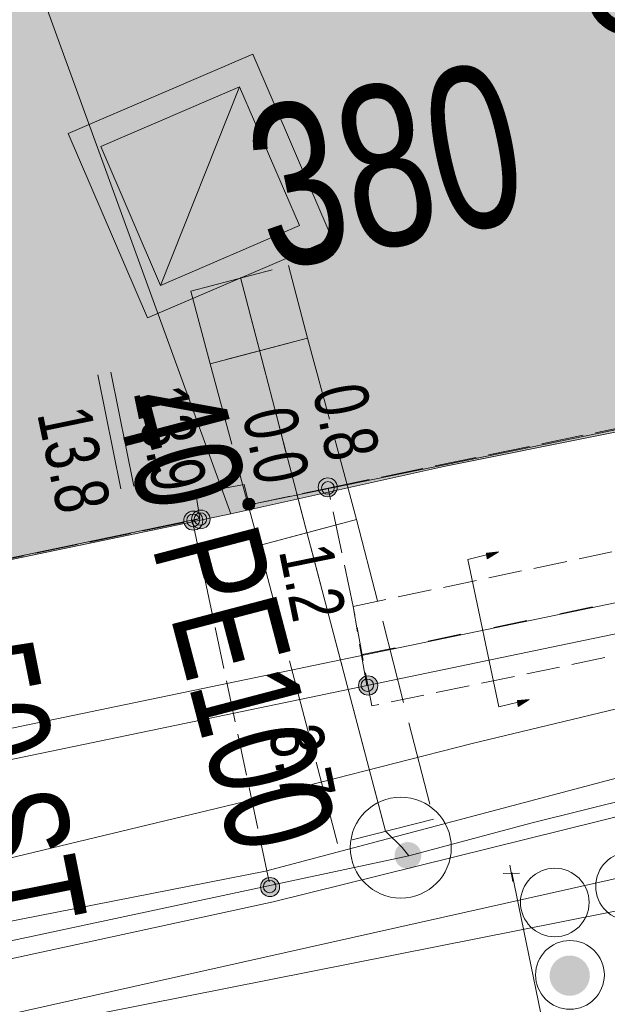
# Model space of a CAD drawing. Header units: metres. Extents: x -740 to 758, y -633 to 854.
# Tile 334 of 656: x 142 to 148, y -577 to -568. Entities that reach past the tile are written whole.
import ezdxf

# ---------------------------------------------------------------- set-up
doc = ezdxf.new("R2010")
doc.units = ezdxf.units.M
doc.header["$MEASUREMENT"] = 0
for name, pattern in [('333_125', [0.4576, 0.3328, -0.1248]), ('333_333', [0.6656, 0.3328, -0.3328]), ('416_125', [0.5408, 0.416, -0.1248]), ('416_416', [0.832, 0.416, -0.416]), ('832_208', [1.04, 0.832, -0.208])]:
    doc.linetypes.add(name, pattern=pattern)
for name, color, linetype in [('Gas.LOVION', 7, 'Continuous'), ('Gis.LOVION', 7, 'Continuous'), ('Grundkarte.LOVION', 7, 'Continuous'), ('Grundkarte_Text.LOVION', 7, 'Continuous'), ('Strom.LOVION', 7, 'Continuous'), ('StromBemass.LOVION', 7, 'Continuous'), ('Wasser.LOVION', 7, 'Continuous')]:
    doc.layers.add(name, color=color, linetype=linetype)
doc.styles.add('ERSTELLTER_STIL_1', font='arial.ttf')

msp = doc.modelspace()

# ---------------------------------------------------------------- hatches: boundary and pattern name
at = {"layer": 'Grundkarte.LOVION', "linetype": 'Continuous', "lineweight": 18}
for points in [[(128.2193, -564.4474), (130.4252, -575.522), (144.3289, -572.6258), (142.2662, -566.9458), (140.4157, -561.9249), (138.2779, -562.4295), (137.9856, -560.9507), (133.3208, -561.9092), (133.6074, -563.3294)], [(142.2662, -566.9458), (144.3289, -572.6258), (146.4403, -572.1533), (161.9777, -569.0382), (160.5349, -563.6523), (147.5245, -566.3135), (147.3616, -565.8565)]]:
    msp.add_hatch(color=9, dxfattribs=at).paths.add_polyline_path(points)
at = {"layer": 'Strom.LOVION', "linetype": 'Continuous', "lineweight": 13}
for points in [[(146.9814, -573.0019), (146.8643, -573.0133), (146.87, -573.0719)], [(147.2869, -574.4646), (147.1698, -574.476), (147.1756, -574.5346)]]:
    msp.add_hatch(color=7, dxfattribs=at).paths.add_polyline_path(points)
at = {"layer": 'Strom.LOVION', "linetype": 'Continuous', "lineweight": 18}
for points in [[(147.8417, -577.3296), (147.8563, -577.3093), (147.8683, -577.2873), (147.8775, -577.2639), (147.8837, -577.2396), (147.8867, -577.2148), (147.8866, -577.1897), (147.8834, -577.1648), (147.8771, -577.1406), (147.8678, -577.1173), (147.8557, -577.0954), (147.8409, -577.0752), (147.8236, -577.0569), (147.8043, -577.041), (147.7831, -577.0277), (147.7604, -577.0171), (147.7365, -577.0094), (147.7119, -577.0048), (147.6868, -577.0033), (147.6618, -577.0049), (147.6372, -577.0097), (147.6134, -577.0175), (147.5908, -577.0283), (147.5696, -577.0418), (147.5504, -577.0578), (147.5333, -577.0761), (147.5186, -577.0965), (147.5066, -577.1185), (147.4975, -577.1418), (147.4913, -577.1661), (147.4882, -577.191), (147.4883, -577.216), (147.4915, -577.2409), (147.4978, -577.2652), (147.5071, -577.2884), (147.5193, -577.3104), (147.5341, -577.3306), (147.5513, -577.3488), (147.5707, -577.3647), (147.5919, -577.3781), (147.6146, -577.3887), (147.6385, -577.3964), (147.6631, -577.401), (147.6881, -577.4025), (147.7131, -577.4008), (147.7377, -577.396), (147.7615, -577.3882), (147.7842, -577.3775), (147.8053, -577.364), (147.8246, -577.3479)], [(147.7415, -577.2468), (147.7467, -577.2395), (147.7511, -577.2316), (147.7544, -577.2232), (147.7566, -577.2144), (147.7577, -577.2055), (147.7577, -577.1964), (147.7565, -577.1875), (147.7542, -577.1787), (147.7509, -577.1703), (147.7465, -577.1624), (147.7412, -577.1552), (147.735, -577.1486), (147.728, -577.1429), (147.7204, -577.1381), (147.7122, -577.1342), (147.7036, -577.1315), (147.6947, -577.1298), (147.6857, -577.1293), (147.6767, -577.1299), (147.6678, -577.1316), (147.6592, -577.1344), (147.6511, -577.1383), (147.6435, -577.1431), (147.6365, -577.1489), (147.6304, -577.1555), (147.6251, -577.1628), (147.6208, -577.1708), (147.6175, -577.1792), (147.6152, -577.1879), (147.6141, -577.1969), (147.6142, -577.2059), (147.6153, -577.2149), (147.6176, -577.2236), (147.621, -577.232), (147.6253, -577.2399), (147.6307, -577.2472), (147.6369, -577.2537), (147.6438, -577.2595), (147.6515, -577.2643), (147.6597, -577.2681), (147.6683, -577.2709), (147.6771, -577.2725), (147.6861, -577.2731), (147.6952, -577.2725), (147.704, -577.2708), (147.7126, -577.2679), (147.7208, -577.2641), (147.7284, -577.2592), (147.7353, -577.2534)]]:
    msp.add_hatch(color=1, dxfattribs=at).paths.add_polyline_path(points)
at = {"layer": 'StromBemass.LOVION', "linetype": 'Continuous', "lineweight": 13}
for points in [[(145.363, -572.421), (145.3699, -572.4114), (145.3756, -572.401), (145.3799, -572.39), (145.3828, -572.3785), (145.3843, -572.3668), (145.3842, -572.355), (145.3827, -572.3432), (145.3797, -572.3318), (145.3753, -572.3208), (145.3696, -572.3104), (145.3626, -572.3009), (145.3545, -572.2923), (145.3453, -572.2848), (145.3353, -572.2785), (145.3246, -572.2735), (145.3133, -572.2698), (145.3017, -572.2677), (145.2899, -572.267), (145.2781, -572.2677), (145.2665, -572.27), (145.2552, -572.2737), (145.2445, -572.2788), (145.2346, -572.2851), (145.2255, -572.2927), (145.2174, -572.3014), (145.2105, -572.311), (145.2048, -572.3213), (145.2005, -572.3324), (145.1976, -572.3438), (145.1961, -572.3556), (145.1962, -572.3674), (145.1977, -572.3791), (145.2007, -572.3906), (145.2051, -572.4016), (145.2108, -572.4119), (145.2178, -572.4215), (145.2259, -572.4301), (145.2351, -572.4376), (145.2451, -572.4439), (145.2558, -572.4489), (145.2671, -572.4525), (145.2787, -572.4547), (145.2905, -572.4554), (145.3023, -572.4546), (145.3139, -572.4524), (145.3252, -572.4487), (145.3359, -572.4436), (145.3458, -572.4372), (145.3549, -572.4297)], [(145.3405, -572.4072), (145.3451, -572.4007), (145.3489, -572.3938), (145.3518, -572.3865), (145.3538, -572.3788), (145.3547, -572.3709), (145.3547, -572.363), (145.3537, -572.3552), (145.3517, -572.3476), (145.3488, -572.3402), (145.3449, -572.3333), (145.3403, -572.3269), (145.3348, -572.3212), (145.3287, -572.3162), (145.322, -572.3119), (145.3149, -572.3086), (145.3074, -572.3062), (145.2996, -572.3047), (145.2917, -572.3043), (145.2838, -572.3048), (145.276, -572.3063), (145.2685, -572.3087), (145.2614, -572.3121), (145.2547, -572.3164), (145.2487, -572.3215), (145.2433, -572.3272), (145.2386, -572.3336), (145.2349, -572.3406), (145.232, -572.3479), (145.23, -572.3556), (145.2291, -572.3634), (145.2291, -572.3713), (145.2301, -572.3792), (145.2321, -572.3868), (145.235, -572.3942), (145.2389, -572.4011), (145.2435, -572.4075), (145.249, -572.4132), (145.2551, -572.4182), (145.2618, -572.4224), (145.2689, -572.4258), (145.2764, -572.4282), (145.2842, -572.4297), (145.2921, -572.4301), (145.3, -572.4296), (145.3077, -572.4281), (145.3153, -572.4256), (145.3224, -572.4223), (145.3291, -572.418), (145.3351, -572.4129)], [(145.3405, -572.4072), (145.3451, -572.4007), (145.3489, -572.3938), (145.3518, -572.3865), (145.3538, -572.3788), (145.3547, -572.3709), (145.3547, -572.363), (145.3537, -572.3552), (145.3517, -572.3476), (145.3488, -572.3402), (145.3449, -572.3333), (145.3403, -572.3269), (145.3348, -572.3212), (145.3287, -572.3162), (145.322, -572.3119), (145.3149, -572.3086), (145.3074, -572.3062), (145.2996, -572.3047), (145.2917, -572.3043), (145.2838, -572.3048), (145.276, -572.3063), (145.2685, -572.3087), (145.2614, -572.3121), (145.2547, -572.3164), (145.2487, -572.3215), (145.2433, -572.3272), (145.2386, -572.3336), (145.2349, -572.3406), (145.232, -572.3479), (145.23, -572.3556), (145.2291, -572.3634), (145.2291, -572.3713), (145.2301, -572.3792), (145.2321, -572.3868), (145.235, -572.3942), (145.2389, -572.4011), (145.2435, -572.4075), (145.249, -572.4132), (145.2551, -572.4182), (145.2618, -572.4224), (145.2689, -572.4258), (145.2764, -572.4282), (145.2842, -572.4297), (145.2921, -572.4301), (145.3, -572.4296), (145.3077, -572.4281), (145.3153, -572.4256), (145.3224, -572.4223), (145.3291, -572.418), (145.3351, -572.4129)], [(144.5552, -572.5672), (144.5597, -572.561), (144.5633, -572.5544), (144.5661, -572.5473), (144.568, -572.5399), (144.5689, -572.5324), (144.5689, -572.5248), (144.5679, -572.5172), (144.566, -572.5099), (144.5632, -572.5028), (144.5595, -572.4962), (144.555, -572.49), (144.5498, -572.4845), (144.5439, -572.4797), (144.5375, -572.4756), (144.5306, -572.4724), (144.5233, -572.4701), (144.5159, -572.4687), (144.5083, -572.4682), (144.5007, -572.4687), (144.4932, -572.4702), (144.486, -572.4725), (144.4791, -572.4758), (144.4727, -572.4799), (144.4669, -572.4848), (144.4617, -572.4903), (144.4572, -572.4965), (144.4536, -572.5032), (144.4508, -572.5102), (144.4489, -572.5176), (144.448, -572.5252), (144.448, -572.5328), (144.449, -572.5403), (144.4509, -572.5477), (144.4538, -572.5547), (144.4574, -572.5614), (144.4619, -572.5675), (144.4672, -572.573), (144.473, -572.5779), (144.4795, -572.5819), (144.4863, -572.5851), (144.4936, -572.5875), (144.5011, -572.5889), (144.5086, -572.5893), (144.5162, -572.5888), (144.5237, -572.5874), (144.5309, -572.585), (144.5378, -572.5817), (144.5442, -572.5776), (144.55, -572.5728)], [(144.5552, -572.5672), (144.5597, -572.561), (144.5633, -572.5544), (144.5661, -572.5473), (144.568, -572.5399), (144.5689, -572.5324), (144.5689, -572.5248), (144.5679, -572.5172), (144.566, -572.5099), (144.5632, -572.5028), (144.5595, -572.4962), (144.555, -572.49), (144.5498, -572.4845), (144.5439, -572.4797), (144.5375, -572.4756), (144.5306, -572.4724), (144.5233, -572.4701), (144.5159, -572.4687), (144.5083, -572.4682), (144.5007, -572.4687), (144.4932, -572.4702), (144.486, -572.4725), (144.4791, -572.4758), (144.4727, -572.4799), (144.4669, -572.4848), (144.4617, -572.4903), (144.4572, -572.4965), (144.4536, -572.5032), (144.4508, -572.5102), (144.4489, -572.5176), (144.448, -572.5252), (144.448, -572.5328), (144.449, -572.5403), (144.4509, -572.5477), (144.4538, -572.5547), (144.4574, -572.5614), (144.4619, -572.5675), (144.4672, -572.573), (144.473, -572.5779), (144.4795, -572.5819), (144.4863, -572.5851), (144.4936, -572.5875), (144.5011, -572.5889), (144.5086, -572.5893), (144.5162, -572.5888), (144.5237, -572.5874), (144.5309, -572.585), (144.5378, -572.5817), (144.5442, -572.5776), (144.55, -572.5728)], [(144.5552, -572.5672), (144.5597, -572.561), (144.5633, -572.5544), (144.5661, -572.5473), (144.568, -572.5399), (144.5689, -572.5324), (144.5689, -572.5248), (144.5679, -572.5172), (144.566, -572.5099), (144.5632, -572.5028), (144.5595, -572.4962), (144.555, -572.49), (144.5498, -572.4845), (144.5439, -572.4797), (144.5375, -572.4756), (144.5306, -572.4724), (144.5233, -572.4701), (144.5159, -572.4687), (144.5083, -572.4682), (144.5007, -572.4687), (144.4932, -572.4702), (144.486, -572.4725), (144.4791, -572.4758), (144.4727, -572.4799), (144.4669, -572.4848), (144.4617, -572.4903), (144.4572, -572.4965), (144.4536, -572.5032), (144.4508, -572.5102), (144.4489, -572.5176), (144.448, -572.5252), (144.448, -572.5328), (144.449, -572.5403), (144.4509, -572.5477), (144.4538, -572.5547), (144.4574, -572.5614), (144.4619, -572.5675), (144.4672, -572.573), (144.473, -572.5779), (144.4795, -572.5819), (144.4863, -572.5851), (144.4936, -572.5875), (144.5011, -572.5889), (144.5086, -572.5893), (144.5162, -572.5888), (144.5237, -572.5874), (144.5309, -572.585), (144.5378, -572.5817), (144.5442, -572.5776), (144.55, -572.5728)], [(144.5552, -572.5672), (144.5597, -572.561), (144.5633, -572.5544), (144.5661, -572.5473), (144.568, -572.5399), (144.5689, -572.5324), (144.5689, -572.5248), (144.5679, -572.5172), (144.566, -572.5099), (144.5632, -572.5028), (144.5595, -572.4962), (144.555, -572.49), (144.5498, -572.4845), (144.5439, -572.4797), (144.5375, -572.4756), (144.5306, -572.4724), (144.5233, -572.4701), (144.5159, -572.4687), (144.5083, -572.4682), (144.5007, -572.4687), (144.4932, -572.4702), (144.486, -572.4725), (144.4791, -572.4758), (144.4727, -572.4799), (144.4669, -572.4848), (144.4617, -572.4903), (144.4572, -572.4965), (144.4536, -572.5032), (144.4508, -572.5102), (144.4489, -572.5176), (144.448, -572.5252), (144.448, -572.5328), (144.449, -572.5403), (144.4509, -572.5477), (144.4538, -572.5547), (144.4574, -572.5614), (144.4619, -572.5675), (144.4672, -572.573), (144.473, -572.5779), (144.4795, -572.5819), (144.4863, -572.5851), (144.4936, -572.5875), (144.5011, -572.5889), (144.5086, -572.5893), (144.5162, -572.5888), (144.5237, -572.5874), (144.5309, -572.585), (144.5378, -572.5817), (144.5442, -572.5776), (144.55, -572.5728)], [(144.5552, -572.5672), (144.5597, -572.561), (144.5633, -572.5544), (144.5661, -572.5473), (144.568, -572.5399), (144.5689, -572.5324), (144.5689, -572.5248), (144.5679, -572.5172), (144.566, -572.5099), (144.5632, -572.5028), (144.5595, -572.4962), (144.555, -572.49), (144.5498, -572.4845), (144.5439, -572.4797), (144.5375, -572.4756), (144.5306, -572.4724), (144.5233, -572.4701), (144.5159, -572.4687), (144.5083, -572.4682), (144.5007, -572.4687), (144.4932, -572.4702), (144.486, -572.4725), (144.4791, -572.4758), (144.4727, -572.4799), (144.4669, -572.4848), (144.4617, -572.4903), (144.4572, -572.4965), (144.4536, -572.5032), (144.4508, -572.5102), (144.4489, -572.5176), (144.448, -572.5252), (144.448, -572.5328), (144.449, -572.5403), (144.4509, -572.5477), (144.4538, -572.5547), (144.4574, -572.5614), (144.4619, -572.5675), (144.4672, -572.573), (144.473, -572.5779), (144.4795, -572.5819), (144.4863, -572.5851), (144.4936, -572.5875), (144.5011, -572.5889), (144.5086, -572.5893), (144.5162, -572.5888), (144.5237, -572.5874), (144.5309, -572.585), (144.5378, -572.5817), (144.5442, -572.5776), (144.55, -572.5728)], [(144.5552, -572.5672), (144.5597, -572.561), (144.5633, -572.5544), (144.5661, -572.5473), (144.568, -572.5399), (144.5689, -572.5324), (144.5689, -572.5248), (144.5679, -572.5172), (144.566, -572.5099), (144.5632, -572.5028), (144.5595, -572.4962), (144.555, -572.49), (144.5498, -572.4845), (144.5439, -572.4797), (144.5375, -572.4756), (144.5306, -572.4724), (144.5233, -572.4701), (144.5159, -572.4687), (144.5083, -572.4682), (144.5007, -572.4687), (144.4932, -572.4702), (144.486, -572.4725), (144.4791, -572.4758), (144.4727, -572.4799), (144.4669, -572.4848), (144.4617, -572.4903), (144.4572, -572.4965), (144.4536, -572.5032), (144.4508, -572.5102), (144.4489, -572.5176), (144.448, -572.5252), (144.448, -572.5328), (144.449, -572.5403), (144.4509, -572.5477), (144.4538, -572.5547), (144.4574, -572.5614), (144.4619, -572.5675), (144.4672, -572.573), (144.473, -572.5779), (144.4795, -572.5819), (144.4863, -572.5851), (144.4936, -572.5875), (144.5011, -572.5889), (144.5086, -572.5893), (144.5162, -572.5888), (144.5237, -572.5874), (144.5309, -572.585), (144.5378, -572.5817), (144.5442, -572.5776), (144.55, -572.5728)], [(144.5552, -572.5672), (144.5597, -572.561), (144.5633, -572.5544), (144.5661, -572.5473), (144.568, -572.5399), (144.5689, -572.5324), (144.5689, -572.5248), (144.5679, -572.5172), (144.566, -572.5099), (144.5632, -572.5028), (144.5595, -572.4962), (144.555, -572.49), (144.5498, -572.4845), (144.5439, -572.4797), (144.5375, -572.4756), (144.5306, -572.4724), (144.5233, -572.4701), (144.5159, -572.4687), (144.5083, -572.4682), (144.5007, -572.4687), (144.4932, -572.4702), (144.486, -572.4725), (144.4791, -572.4758), (144.4727, -572.4799), (144.4669, -572.4848), (144.4617, -572.4903), (144.4572, -572.4965), (144.4536, -572.5032), (144.4508, -572.5102), (144.4489, -572.5176), (144.448, -572.5252), (144.448, -572.5328), (144.449, -572.5403), (144.4509, -572.5477), (144.4538, -572.5547), (144.4574, -572.5614), (144.4619, -572.5675), (144.4672, -572.573), (144.473, -572.5779), (144.4795, -572.5819), (144.4863, -572.5851), (144.4936, -572.5875), (144.5011, -572.5889), (144.5086, -572.5893), (144.5162, -572.5888), (144.5237, -572.5874), (144.5309, -572.585), (144.5378, -572.5817), (144.5442, -572.5776), (144.55, -572.5728)], [(144.5552, -572.5672), (144.5597, -572.561), (144.5633, -572.5544), (144.5661, -572.5473), (144.568, -572.5399), (144.5689, -572.5324), (144.5689, -572.5248), (144.5679, -572.5172), (144.566, -572.5099), (144.5632, -572.5028), (144.5595, -572.4962), (144.555, -572.49), (144.5498, -572.4845), (144.5439, -572.4797), (144.5375, -572.4756), (144.5306, -572.4724), (144.5233, -572.4701), (144.5159, -572.4687), (144.5083, -572.4682), (144.5007, -572.4687), (144.4932, -572.4702), (144.486, -572.4725), (144.4791, -572.4758), (144.4727, -572.4799), (144.4669, -572.4848), (144.4617, -572.4903), (144.4572, -572.4965), (144.4536, -572.5032), (144.4508, -572.5102), (144.4489, -572.5176), (144.448, -572.5252), (144.448, -572.5328), (144.449, -572.5403), (144.4509, -572.5477), (144.4538, -572.5547), (144.4574, -572.5614), (144.4619, -572.5675), (144.4672, -572.573), (144.473, -572.5779), (144.4795, -572.5819), (144.4863, -572.5851), (144.4936, -572.5875), (144.5011, -572.5889), (144.5086, -572.5893), (144.5162, -572.5888), (144.5237, -572.5874), (144.5309, -572.585), (144.5378, -572.5817), (144.5442, -572.5776), (144.55, -572.5728)], [(144.5552, -572.5672), (144.5597, -572.561), (144.5633, -572.5544), (144.5661, -572.5473), (144.568, -572.5399), (144.5689, -572.5324), (144.5689, -572.5248), (144.5679, -572.5172), (144.566, -572.5099), (144.5632, -572.5028), (144.5595, -572.4962), (144.555, -572.49), (144.5498, -572.4845), (144.5439, -572.4797), (144.5375, -572.4756), (144.5306, -572.4724), (144.5233, -572.4701), (144.5159, -572.4687), (144.5083, -572.4682), (144.5007, -572.4687), (144.4932, -572.4702), (144.486, -572.4725), (144.4791, -572.4758), (144.4727, -572.4799), (144.4669, -572.4848), (144.4617, -572.4903), (144.4572, -572.4965), (144.4536, -572.5032), (144.4508, -572.5102), (144.4489, -572.5176), (144.448, -572.5252), (144.448, -572.5328), (144.449, -572.5403), (144.4509, -572.5477), (144.4538, -572.5547), (144.4574, -572.5614), (144.4619, -572.5675), (144.4672, -572.573), (144.473, -572.5779), (144.4795, -572.5819), (144.4863, -572.5851), (144.4936, -572.5875), (144.5011, -572.5889), (144.5086, -572.5893), (144.5162, -572.5888), (144.5237, -572.5874), (144.5309, -572.585), (144.5378, -572.5817), (144.5442, -572.5776), (144.55, -572.5728)], [(144.5552, -572.5672), (144.5597, -572.561), (144.5633, -572.5544), (144.5661, -572.5473), (144.568, -572.5399), (144.5689, -572.5324), (144.5689, -572.5248), (144.5679, -572.5172), (144.566, -572.5099), (144.5632, -572.5028), (144.5595, -572.4962), (144.555, -572.49), (144.5498, -572.4845), (144.5439, -572.4797), (144.5375, -572.4756), (144.5306, -572.4724), (144.5233, -572.4701), (144.5159, -572.4687), (144.5083, -572.4682), (144.5007, -572.4687), (144.4932, -572.4702), (144.486, -572.4725), (144.4791, -572.4758), (144.4727, -572.4799), (144.4669, -572.4848), (144.4617, -572.4903), (144.4572, -572.4965), (144.4536, -572.5032), (144.4508, -572.5102), (144.4489, -572.5176), (144.448, -572.5252), (144.448, -572.5328), (144.449, -572.5403), (144.4509, -572.5477), (144.4538, -572.5547), (144.4574, -572.5614), (144.4619, -572.5675), (144.4672, -572.573), (144.473, -572.5779), (144.4795, -572.5819), (144.4863, -572.5851), (144.4936, -572.5875), (144.5011, -572.5889), (144.5086, -572.5893), (144.5162, -572.5888), (144.5237, -572.5874), (144.5309, -572.585), (144.5378, -572.5817), (144.5442, -572.5776), (144.55, -572.5728)], [(144.0316, -572.7516), (144.0386, -572.742), (144.0442, -572.7315), (144.0486, -572.7205), (144.0515, -572.709), (144.053, -572.6972), (144.0529, -572.6853), (144.0514, -572.6735), (144.0484, -572.662), (144.044, -572.651), (144.0382, -572.6406), (144.0312, -572.631), (144.0231, -572.6223), (144.0139, -572.6148), (144.0038, -572.6085), (143.993, -572.6034), (143.9817, -572.5998), (143.9701, -572.5976), (143.9582, -572.5969), (143.9463, -572.5977), (143.9347, -572.5999), (143.9234, -572.6036), (143.9126, -572.6087), (143.9026, -572.6151), (143.8935, -572.6227), (143.8854, -572.6314), (143.8784, -572.6411), (143.8727, -572.6515), (143.8684, -572.6626), (143.8655, -572.6741), (143.864, -572.6859), (143.8641, -572.6978), (143.8656, -572.7096), (143.8686, -572.7211), (143.873, -572.7321), (143.8788, -572.7425), (143.8858, -572.7521), (143.8939, -572.7607), (143.9031, -572.7683), (143.9132, -572.7746), (143.9239, -572.7796), (143.9353, -572.7833), (143.9469, -572.7854), (143.9588, -572.7862), (143.9707, -572.7854), (143.9823, -572.7831), (143.9936, -572.7794), (144.0043, -572.7743), (144.0144, -572.7679), (144.0235, -572.7603)], [(144.006, -572.7294), (144.0106, -572.723), (144.0144, -572.716), (144.0173, -572.7086), (144.0193, -572.7009), (144.0203, -572.693), (144.0202, -572.685), (144.0192, -572.6771), (144.0172, -572.6694), (144.0143, -572.6621), (144.0104, -572.6551), (144.0057, -572.6487), (144.0002, -572.6429), (143.9941, -572.6378), (143.9874, -572.6336), (143.9802, -572.6302), (143.9726, -572.6278), (143.9648, -572.6263), (143.9568, -572.6259), (143.9489, -572.6264), (143.9411, -572.6279), (143.9335, -572.6304), (143.9263, -572.6338), (143.9196, -572.6381), (143.9135, -572.6432), (143.9081, -572.649), (143.9035, -572.6554), (143.8996, -572.6624), (143.8967, -572.6698), (143.8948, -572.6775), (143.8938, -572.6854), (143.8938, -572.6934), (143.8949, -572.7013), (143.8969, -572.709), (143.8998, -572.7164), (143.9037, -572.7233), (143.9084, -572.7297), (143.9138, -572.7355), (143.92, -572.7406), (143.9267, -572.7448), (143.9339, -572.7482), (143.9415, -572.7506), (143.9493, -572.7521), (143.9572, -572.7525), (143.9652, -572.752), (143.973, -572.7505), (143.9805, -572.748), (143.9877, -572.7446), (143.9944, -572.7403), (144.0005, -572.7352)], [(144.006, -572.7294), (144.0106, -572.723), (144.0144, -572.716), (144.0173, -572.7086), (144.0193, -572.7009), (144.0203, -572.693), (144.0202, -572.685), (144.0192, -572.6771), (144.0172, -572.6694), (144.0143, -572.6621), (144.0104, -572.6551), (144.0057, -572.6487), (144.0002, -572.6429), (143.9941, -572.6378), (143.9874, -572.6336), (143.9802, -572.6302), (143.9726, -572.6278), (143.9648, -572.6263), (143.9568, -572.6259), (143.9489, -572.6264), (143.9411, -572.6279), (143.9335, -572.6304), (143.9263, -572.6338), (143.9196, -572.6381), (143.9135, -572.6432), (143.9081, -572.649), (143.9035, -572.6554), (143.8996, -572.6624), (143.8967, -572.6698), (143.8948, -572.6775), (143.8938, -572.6854), (143.8938, -572.6934), (143.8949, -572.7013), (143.8969, -572.709), (143.8998, -572.7164), (143.9037, -572.7233), (143.9084, -572.7297), (143.9138, -572.7355), (143.92, -572.7406), (143.9267, -572.7448), (143.9339, -572.7482), (143.9415, -572.7506), (143.9493, -572.7521), (143.9572, -572.7525), (143.9652, -572.752), (143.973, -572.7505), (143.9805, -572.748), (143.9877, -572.7446), (143.9944, -572.7403), (144.0005, -572.7352)], [(144.1048, -572.7377), (144.1116, -572.7283), (144.1171, -572.7181), (144.1213, -572.7074), (144.1242, -572.6961), (144.1256, -572.6846), (144.1256, -572.673), (144.1241, -572.6615), (144.1211, -572.6503), (144.1168, -572.6396), (144.1112, -572.6294), (144.1044, -572.6201), (144.0964, -572.6117), (144.0875, -572.6043), (144.0777, -572.5981), (144.0672, -572.5932), (144.0562, -572.5897), (144.0448, -572.5876), (144.0332, -572.5869), (144.0216, -572.5876), (144.0103, -572.5898), (143.9993, -572.5935), (143.9888, -572.5984), (143.979, -572.6047), (143.9701, -572.6121), (143.9622, -572.6205), (143.9554, -572.6299), (143.9499, -572.6401), (143.9457, -572.6509), (143.9428, -572.6621), (143.9414, -572.6736), (143.9414, -572.6852), (143.9429, -572.6967), (143.9458, -572.7079), (143.9501, -572.7187), (143.9558, -572.7288), (143.9626, -572.7382), (143.9706, -572.7466), (143.9795, -572.7539), (143.9893, -572.7601), (143.9998, -572.765), (144.0108, -572.7686), (144.0222, -572.7707), (144.0338, -572.7714), (144.0454, -572.7706), (144.0567, -572.7684), (144.0677, -572.7648), (144.0782, -572.7598), (144.088, -572.7536), (144.0969, -572.7462)], [(144.0772, -572.7139), (144.0818, -572.7077), (144.0855, -572.7008), (144.0883, -572.6936), (144.0902, -572.6861), (144.0912, -572.6784), (144.0911, -572.6707), (144.0901, -572.663), (144.0882, -572.6555), (144.0853, -572.6482), (144.0816, -572.6415), (144.077, -572.6352), (144.0716, -572.6296), (144.0657, -572.6246), (144.0591, -572.6205), (144.0521, -572.6172), (144.0447, -572.6149), (144.0371, -572.6134), (144.0293, -572.613), (144.0216, -572.6135), (144.014, -572.615), (144.0066, -572.6174), (143.9996, -572.6207), (143.993, -572.6249), (143.9871, -572.6298), (143.9818, -572.6355), (143.9773, -572.6418), (143.9735, -572.6486), (143.9707, -572.6558), (143.9688, -572.6633), (143.9679, -572.671), (143.9679, -572.6788), (143.9689, -572.6865), (143.9708, -572.694), (143.9737, -572.7012), (143.9775, -572.708), (143.982, -572.7143), (143.9874, -572.7199), (143.9934, -572.7248), (143.9999, -572.7289), (144.007, -572.7322), (144.0143, -572.7346), (144.022, -572.736), (144.0297, -572.7365), (144.0374, -572.736), (144.0451, -572.7345), (144.0524, -572.7321), (144.0594, -572.7288), (144.066, -572.7246), (144.0719, -572.7196)], [(145.7648, -574.3872), (145.7718, -574.3775), (145.7775, -574.367), (145.7819, -574.3558), (145.7848, -574.3442), (145.7863, -574.3323), (145.7863, -574.3203), (145.7847, -574.3085), (145.7817, -574.2969), (145.7773, -574.2857), (145.7714, -574.2752), (145.7644, -574.2656), (145.7561, -574.2568), (145.7469, -574.2492), (145.7367, -574.2428), (145.7259, -574.2378), (145.7145, -574.2341), (145.7027, -574.2319), (145.6907, -574.2312), (145.6788, -574.232), (145.667, -574.2343), (145.6556, -574.238), (145.6448, -574.2431), (145.6347, -574.2496), (145.6255, -574.2573), (145.6173, -574.266), (145.6103, -574.2758), (145.6045, -574.2863), (145.6001, -574.2974), (145.5972, -574.3091), (145.5957, -574.321), (145.5958, -574.3329), (145.5973, -574.3448), (145.6003, -574.3564), (145.6048, -574.3676), (145.6106, -574.378), (145.6177, -574.3877), (145.6259, -574.3964), (145.6352, -574.404), (145.6453, -574.4104), (145.6562, -574.4155), (145.6676, -574.4192), (145.6794, -574.4214), (145.6913, -574.4221), (145.7033, -574.4213), (145.7151, -574.419), (145.7264, -574.4153), (145.7373, -574.4101), (145.7474, -574.4037), (145.7566, -574.396)], [(145.7306, -574.3625), (145.7351, -574.3563), (145.7388, -574.3495), (145.7416, -574.3423), (145.7435, -574.3348), (145.7444, -574.3271), (145.7444, -574.3194), (145.7434, -574.3117), (145.7415, -574.3043), (145.7386, -574.2971), (145.7349, -574.2903), (145.7303, -574.2841), (145.725, -574.2785), (145.719, -574.2736), (145.7125, -574.2695), (145.7055, -574.2662), (145.6981, -574.2638), (145.6906, -574.2624), (145.6828, -574.2619), (145.6751, -574.2624), (145.6675, -574.2639), (145.6602, -574.2663), (145.6532, -574.2696), (145.6467, -574.2738), (145.6408, -574.2787), (145.6355, -574.2844), (145.631, -574.2907), (145.6273, -574.2974), (145.6245, -574.3046), (145.6226, -574.3121), (145.6216, -574.3198), (145.6217, -574.3275), (145.6226, -574.3352), (145.6246, -574.3427), (145.6275, -574.3498), (145.6312, -574.3566), (145.6358, -574.3628), (145.6411, -574.3684), (145.647, -574.3733), (145.6536, -574.3775), (145.6606, -574.3807), (145.6679, -574.3831), (145.6755, -574.3845), (145.6832, -574.385), (145.6909, -574.3845), (145.6985, -574.383), (145.7059, -574.3806), (145.7128, -574.3773), (145.7194, -574.3731), (145.7253, -574.3682)], [(144.7919, -576.3844), (144.7988, -576.3748), (144.8045, -576.3644), (144.8088, -576.3533), (144.8117, -576.3418), (144.8132, -576.33), (144.8131, -576.3182), (144.8116, -576.3064), (144.8086, -576.2949), (144.8042, -576.2839), (144.7985, -576.2735), (144.7915, -576.2639), (144.7833, -576.2553), (144.7741, -576.2478), (144.7641, -576.2414), (144.7534, -576.2364), (144.7421, -576.2328), (144.7304, -576.2306), (144.7185, -576.2299), (144.7067, -576.2307), (144.695, -576.2329), (144.6838, -576.2366), (144.673, -576.2417), (144.663, -576.2481), (144.6539, -576.2557), (144.6458, -576.2644), (144.6389, -576.274), (144.6332, -576.2844), (144.6289, -576.2955), (144.626, -576.307), (144.6245, -576.3188), (144.6245, -576.3306), (144.6261, -576.3424), (144.6291, -576.3539), (144.6335, -576.3649), (144.6392, -576.3753), (144.6462, -576.3849), (144.6544, -576.3935), (144.6635, -576.401), (144.6736, -576.4074), (144.6843, -576.4124), (144.6956, -576.416), (144.7073, -576.4182), (144.7191, -576.4189), (144.731, -576.4181), (144.7426, -576.4159), (144.7539, -576.4122), (144.7646, -576.4071), (144.7746, -576.4007), (144.7838, -576.3931)], [(144.7628, -576.359), (144.7673, -576.3528), (144.771, -576.346), (144.7738, -576.3388), (144.7757, -576.3313), (144.7767, -576.3237), (144.7767, -576.316), (144.7757, -576.3083), (144.7737, -576.3008), (144.7709, -576.2937), (144.7671, -576.2869), (144.7626, -576.2807), (144.7573, -576.2751), (144.7513, -576.2702), (144.7448, -576.2661), (144.7378, -576.2628), (144.7304, -576.2605), (144.7228, -576.259), (144.7151, -576.2586), (144.7074, -576.2591), (144.6999, -576.2606), (144.6925, -576.263), (144.6856, -576.2663), (144.6791, -576.2704), (144.6731, -576.2754), (144.6679, -576.281), (144.6634, -576.2873), (144.6597, -576.294), (144.6568, -576.3012), (144.6549, -576.3087), (144.654, -576.3164), (144.654, -576.3241), (144.655, -576.3317), (144.657, -576.3392), (144.6598, -576.3464), (144.6636, -576.3531), (144.6681, -576.3593), (144.6734, -576.3649), (144.6794, -576.3698), (144.6859, -576.374), (144.6929, -576.3772), (144.7002, -576.3796), (144.7078, -576.381), (144.7155, -576.3815), (144.7232, -576.381), (144.7308, -576.3795), (144.7381, -576.3771), (144.7451, -576.3738), (144.7516, -576.3696), (144.7575, -576.3647)]]:
    msp.add_hatch(color=7, dxfattribs=at).paths.add_polyline_path(points)
at = {"layer": 'Wasser.LOVION', "linetype": 'Continuous', "lineweight": 13}
for points in [[(143.6344, -570.3587), (145.0099, -569.7661), (144.4173, -568.3906)], [(144.0849, -570.4329), (144.7807, -570.1432), (144.6293, -569.8033), (143.9335, -570.093)], [(146.1873, -576.0955), (146.1971, -576.082), (146.2051, -576.0674), (146.2111, -576.0519), (146.2152, -576.0357), (146.2173, -576.0192), (146.2172, -576.0026), (146.2151, -575.9861), (146.2109, -575.97), (146.2047, -575.9545), (146.1966, -575.9399), (146.1868, -575.9265), (146.1754, -575.9144), (146.1625, -575.9038), (146.1484, -575.895), (146.1333, -575.8879), (146.1175, -575.8828), (146.1011, -575.8798), (146.0845, -575.8788), (146.0679, -575.8799), (146.0515, -575.883), (146.0357, -575.8882), (146.0207, -575.8954), (146.0067, -575.9043), (145.9939, -575.915), (145.9825, -575.9272), (145.9728, -575.9407), (145.9648, -575.9553), (145.9587, -575.9708), (145.9546, -575.9869), (145.9526, -576.0034), (145.9527, -576.0201), (145.9548, -576.0366), (145.959, -576.0527), (145.9652, -576.0682), (145.9732, -576.0827), (145.9831, -576.0962), (145.9945, -576.1082), (146.0074, -576.1188), (146.0214, -576.1277), (146.0365, -576.1347), (146.0524, -576.1398), (146.0687, -576.1429), (146.0854, -576.1439), (146.102, -576.1428), (146.1183, -576.1396), (146.1341, -576.1344), (146.1492, -576.1273), (146.1632, -576.1183), (146.176, -576.1077)], [(146.1873, -576.0955), (146.1971, -576.082), (146.2051, -576.0674), (146.2111, -576.0519), (146.2152, -576.0357), (146.2173, -576.0192), (146.2172, -576.0026), (146.2151, -575.9861), (146.2109, -575.97), (146.2047, -575.9545), (146.1966, -575.9399), (146.1868, -575.9265), (146.1754, -575.9144), (146.1625, -575.9038), (146.1484, -575.895), (146.1333, -575.8879), (146.1175, -575.8828), (146.1011, -575.8798), (146.0845, -575.8788), (146.0679, -575.8799), (146.0515, -575.883), (146.0357, -575.8882), (146.0207, -575.8954), (146.0067, -575.9043), (145.9939, -575.915), (145.9825, -575.9272), (145.9728, -575.9407), (145.9648, -575.9553), (145.9587, -575.9708), (145.9546, -575.9869), (145.9526, -576.0034), (145.9527, -576.0201), (145.9548, -576.0366), (145.959, -576.0527), (145.9652, -576.0682), (145.9732, -576.0827), (145.9831, -576.0962), (145.9945, -576.1082), (146.0074, -576.1188), (146.0214, -576.1277), (146.0365, -576.1347), (146.0524, -576.1398), (146.0687, -576.1429), (146.0854, -576.1439), (146.102, -576.1428), (146.1183, -576.1396), (146.1341, -576.1344), (146.1492, -576.1273), (146.1632, -576.1183), (146.176, -576.1077)]]:
    msp.add_hatch(color=7, dxfattribs=at).paths.add_polyline_path(points)

# ---------------------------------------------------------------- linework, layer by layer
at = {"layer": 'Gas.LOVION', "color": 5, "linetype": 'Continuous', "lineweight": 18}
msp.add_lwpolyline([(185.3957, -568.6845), (175.4353, -570.6485), (163.9857, -572.9501), (163.6826, -573.0241), (160.1132, -573.6982), (153.7515, -574.9852), (141.2134, -577.7923), (134.4551, -579.1033), (121.474, -581.7616), (119.2265, -582.203), (111.7524, -583.5988), (106.1054, -584.6386), (105.5549, -584.7515), (95.502, -586.828), (94.1507, -587.0635), (94.2475, -587.6008), (95.245, -592.513), (95.0855, -592.5434), (94.5831, -592.696), (95.1082, -595.4968)], dxfattribs=at)
at = {"layer": 'Gis.LOVION', "color": 44, "linetype": 'Continuous', "lineweight": 18}
msp.add_lwpolyline([(181.6518, -564.8536), (173.1202, -566.6188), (173.0708, -566.4167), (172.7092, -566.4964), (172.7614, -566.7277), (161.8652, -568.9457), (161.832, -568.7569), (161.441, -568.8394), (161.4771, -569.0576), (144.512, -572.534), (144.4627, -572.3319), (143.984, -572.423), (144.0229, -572.6704), (130.4677, -575.5031), (130.0682, -573.5324)], dxfattribs=at)
at = {"layer": 'Grundkarte.LOVION', "color": 8, "linetype": 'Continuous', "lineweight": 18}
for points in [[(166.6754, -547.8602), (159.7522, -549.6011), (157.0082, -550.2536), (158.3695, -555.411), (159.0692, -558.0322), (160.5349, -563.6523), (161.9777, -569.0382), (146.4403, -572.1533), (144.3289, -572.6258), (142.2662, -566.9458), (140.4157, -561.9249), (138.6031, -556.9889), (135.4552, -548.3708), (134.1313, -544.8058), (132.0307, -539.0409), (138.4912, -537.4043), (138.8954, -537.3057), (141.0274, -536.7426), (147.3766, -535.176), (162.4297, -531.3398), (165.7728, -544.3722)], [(127.128, -549.6579), (128.3519, -549.4791), (135.4552, -548.3708), (138.6031, -556.9889), (140.4157, -561.9249), (142.2662, -566.9458), (144.3289, -572.6258), (130.4252, -575.522), (119.075, -577.9322), (116.6317, -565.6394), (115.601, -560.5383), (115.1585, -558.1285), (113.879, -551.6922), (121.0144, -550.6103), (123.0787, -550.2607)], [(128.2193, -564.4474), (133.6074, -563.3294), (133.3208, -561.9092), (137.9856, -560.9507), (138.2779, -562.4295), (140.4157, -561.9249), (142.2662, -566.9458), (144.3289, -572.6258), (130.4252, -575.522)], [(142.2662, -566.9458), (147.3616, -565.8565), (147.5245, -566.3135), (160.5349, -563.6523), (161.9777, -569.0382), (146.4403, -572.1533), (144.3289, -572.6258)]]:
    msp.add_lwpolyline(points, close=True, dxfattribs=at)
at = {"layer": 'Grundkarte.LOVION', "color": 253, "linetype": 'Continuous', "lineweight": 18}
msp.add_lwpolyline([(179.1902, -565.5228), (173.1052, -566.768), (161.9777, -569.0382), (146.4403, -572.1533), (144.3289, -572.6258), (130.4252, -575.522), (119.075, -577.9322), (116.6317, -565.6394), (115.601, -560.5383), (115.1585, -558.1285), (113.879, -551.6922), (121.0144, -550.6103), (123.0787, -550.2607), (127.128, -549.6579), (128.3519, -549.4791), (135.4552, -548.3708), (134.1313, -544.8058), (132.0307, -539.0409)], dxfattribs=at)
at = {"layer": 'Grundkarte.LOVION', "color": 8, "linetype": 'Continuous', "lineweight": 18}
for points in [[(237.6825, -564.326), (221.1444, -565.9725), (147.98, -580.042), (89.2058, -592.2612), (87.9531, -584.2853), (98.1816, -582.1917), (119.075, -577.9322), (130.4252, -575.522), (144.3289, -572.6258), (146.4403, -572.1533), (161.9777, -569.0382), (173.1052, -566.768), (179.1902, -565.5228), (181.9135, -564.961), (190.5198, -563.2033), (199.4452, -561.3849), (205.6737, -560.0961), (208.2857, -559.6043), (216.9769, -557.8088), (219.5888, -557.317), (245.5274, -554.7809)], [(237.6825, -564.326), (221.1444, -565.9725), (147.98, -580.042), (89.2058, -592.2612), (87.9531, -584.2853), (98.1816, -582.1917), (98.4361, -583.5855), (109.9207, -581.3395), (119.4052, -579.496), (119.075, -577.9322), (130.4252, -575.522), (144.3289, -572.6258), (146.4403, -572.1533), (161.9777, -569.0382), (173.1052, -566.768), (179.1902, -565.5228), (181.9135, -564.961), (190.5198, -563.2033), (199.4452, -561.3849), (205.6737, -560.0961), (208.2857, -559.6043), (216.9769, -557.8088), (219.5888, -557.317), (245.5274, -554.7809)], [(117.584, -581.1223), (119.2384, -580.8127), (120.9249, -580.5296), (122.6058, -580.1879), (124.2602, -579.8784), (125.941, -579.5367), (127.5955, -579.2272), (132.638, -578.2022), (134.2867, -577.8341), (135.9675, -577.4924), (137.6162, -577.1243), (144.4602, -575.4798), (146.7094, -574.9053), (148.9907, -574.3571), (151.2663, -573.7504), (153.5155, -573.1758), (162.6407, -570.9832)]]:
    msp.add_lwpolyline(points, dxfattribs=at)
at = {"layer": 'Strom.LOVION', "color": 1, "linetype": 'Continuous', "lineweight": 18}
for points in [[(243.9586, -556.7224), (235.1758, -557.5811), (226.0871, -558.4845), (219.8673, -559.1074), (217.3271, -559.5774), (208.6331, -561.3437), (199.7662, -563.1564), (191.4923, -564.8373), (190.0485, -565.1853), (189.804, -565.2536), (189.4602, -565.2133), (189.0096, -565.1391), (187.765, -565.4086), (161.5364, -570.7217), (121.272, -579.0918), (119.8393, -581.0643), (117.74, -581.3582), (116.2544, -581.4296), (96.8665, -584.6109), (80.1587, -587.5449)], [(167.565, -569.8071), (161.6236, -571.0087), (121.447, -579.3702), (119.985, -581.3456), (117.7979, -581.6481), (116.2406, -581.7413), (96.7912, -584.899), (80.2298, -587.8187), (76.8153, -588.5663), (71.0741, -589.8517), (66.2262, -590.9021), (65.0345, -591.1073), (64.5953, -591.1502), (53.3932, -593.4129)]]:
    msp.add_lwpolyline(points, dxfattribs=at)
at = {"layer": 'Strom.LOVION', "color": 150, "linetype": 'Continuous', "lineweight": 18}
for points in [[(179.1011, -568.0881), (173.9708, -569.1217), (173.5506, -569.2072), (165.0161, -570.943), (163.3656, -571.4443), (162.3317, -571.7523), (159.2278, -572.3513), (152.7834, -574.0011), (151.9176, -574.3665), (151.114, -574.4598), (144.6752, -576.1682), (139.4117, -577.2), (137.7906, -577.6984), (130.9675, -578.4985), (127.7005, -579.3943), (117.8131, -580.7452), (117.292, -580.1016), (116.7605, -580.257), (107.292, -582.1137), (98.7885, -583.7136), (94.2065, -584.3094), (87.8512, -585.3593), (86.3724, -585.6516), (79.7662, -587.0069)], [(179.159, -568.378), (173.6245, -569.5103), (165.09, -571.2461), (162.4057, -572.0554), (159.3671, -572.8697), (151.2419, -574.8611), (144.7492, -576.4713), (137.8324, -577.9751), (131.0254, -578.7884), (127.7584, -579.6842), (119.7946, -580.7583), (117.6821, -581.0683), (117.1932, -580.4511), (116.8052, -580.563)]]:
    msp.add_lwpolyline(points, dxfattribs=at)
at = {"layer": 'Strom.LOVION', "color": 7, "linetype": '333_125', "lineweight": 13}
msp.add_lwpolyline([(145.5416, -573.5416), (150.5227, -572.4931), (150.7239, -573.4931), (145.7267, -574.5284)], close=True, dxfattribs=at)
at = {"layer": 'Strom.LOVION', "color": 9, "linetype": '333_333', "lineweight": 18}
msp.add_lwpolyline([(145.6327, -574.0204), (150.6299, -572.985)], dxfattribs=at)
at = {"layer": 'Strom.LOVION', "color": 7, "linetype": 'Continuous', "lineweight": 13}
for points in [[(146.6783, -573.0758), (146.9814, -573.0019)], [(146.6783, -573.0758), (146.9838, -574.5385)], [(146.9838, -574.5385), (147.2869, -574.4646)], [(147.1148, -576.1809), (147.5666, -578.3829)]]:
    msp.add_lwpolyline(points, dxfattribs=at)
for points in [[(146.9814, -573.0019), (146.87, -573.0719), (146.8643, -573.0133)], [(147.2869, -574.4646), (147.1756, -574.5346), (147.1698, -574.476)]]:
    msp.add_lwpolyline(points, close=True, dxfattribs=at)
at = {"layer": 'Strom.LOVION', "color": 250, "linetype": 'Continuous', "lineweight": 18}
for points in [[(147.0931, -576.1091), (147.1234, -576.2687)], [(147.027, -576.1894), (147.1895, -576.1883)]]:
    msp.add_lwpolyline(points, dxfattribs=at)
at = {"layer": 'Strom.LOVION', "color": 7, "linetype": 'Continuous', "lineweight": 13}
for centre, radius in [((148.2853, -576.3178), 0.3406), ((147.5396, -576.4776), 0.3399), ((147.6899, -577.1955), 0.3406)]:
    msp.add_circle(centre, radius, dxfattribs=at)
at = {"layer": 'StromBemass.LOVION', "color": 7, "linetype": '416_125', "lineweight": 13}
for points in [[(144.512, -572.534), (145.2939, -572.3688), (150.2911, -571.3335), (150.5092, -571.2974), (151.2486, -571.1512), (151.3496, -571.1265), (151.7113, -571.0468), (152.1608, -570.9586), (158.6953, -569.6251), (161.4771, -569.0576), (161.767, -568.9997), (162.3753, -571.8958)], [(145.6774, -574.3264), (145.5416, -573.5416), (145.2939, -572.3688)], [(130.9979, -578.6581), (130.3506, -575.5146), (130.4677, -575.5031), (131.3506, -575.3133), (137.0286, -574.1375), (138.462, -573.8348), (138.6934, -573.7826), (143.9512, -572.6922), (144.0229, -572.6704)], [(143.9512, -572.6922), (144.7188, -576.3117)]]:
    msp.add_lwpolyline(points, dxfattribs=at)
at = {"layer": 'StromBemass.LOVION', "color": 7, "linetype": 'Continuous', "lineweight": 13}
for points in [[(143.0119, -571.2472), (143.2406, -572.3775)], [(143.1422, -571.2196), (143.3709, -572.35)]]:
    msp.add_lwpolyline(points, dxfattribs=at)
for centre, radius in [((145.2902, -572.3612), 0.0942), ((145.2919, -572.3672), 0.0629), ((145.2919, -572.3672), 0.0629), ((144.5085, -572.5288), 0.0605), ((144.5085, -572.5288), 0.0605), ((144.5085, -572.5288), 0.0605), ((144.5085, -572.5288), 0.0605), ((144.5085, -572.5288), 0.0605), ((144.5085, -572.5288), 0.0605), ((144.5085, -572.5288), 0.0605), ((144.5085, -572.5288), 0.0605), ((144.5085, -572.5288), 0.0605), ((144.5085, -572.5288), 0.0605), ((143.9585, -572.6915), 0.0946), ((143.957, -572.6892), 0.0633), ((143.957, -572.6892), 0.0633), ((144.0335, -572.6791), 0.0923), ((144.0295, -572.6747), 0.0618), ((145.691, -574.3266), 0.0955), ((145.683, -574.3235), 0.0615), ((144.7188, -576.3244), 0.0945), ((144.7153, -576.32), 0.0614)]:
    msp.add_circle(centre, radius, dxfattribs=at)
at = {"layer": 'Wasser.LOVION', "color": 94, "linetype": 'Continuous', "lineweight": 18}
msp.add_lwpolyline([(240.6041, -560.804), (228.2864, -561.9344), (216.4582, -563.3864), (192.7372, -567.745), (180.9467, -570.0357), (169.0608, -572.4096), (133.5733, -579.4555), (118.2201, -582.6413), (109.9784, -584.3486), (106.0398, -585.177), (87.6149, -588.9882), (86.8916, -589.1476), (86.139, -589.3098)], dxfattribs=at)
at = {"layer": 'Wasser.LOVION', "color": 7, "linetype": 'Continuous', "lineweight": 13}
for points in [[(142.7186, -568.8523), (144.5482, -568.0675), (145.333, -569.8971), (143.5034, -570.6819)], [(143.0418, -568.9832), (144.4173, -568.3906), (145.0099, -569.7661), (143.6344, -570.3587)], [(143.6344, -570.3587), (144.4173, -568.3906), (145.0099, -569.7661)]]:
    msp.add_lwpolyline(points, close=True, dxfattribs=at)
at = {"layer": 'Wasser.LOVION', "color": 150, "linetype": 'Continuous', "lineweight": 18}
for points in [[(119.3548, -581.0969), (119.6993, -580.8416), (119.9146, -580.7762), (120.4312, -580.77), (121.3249, -580.993), (122.019, -580.8364), (122.7262, -580.6638), (123.2956, -580.5934), (135.5328, -578.1851), (139.9852, -577.3213), (146.0937, -576.0147), (147.3033, -575.6895), (152.5117, -574.3971), (159.1089, -572.4959), (164.0918, -571.3142), (164.5545, -571.2098), (171.0918, -569.9057), (178.4196, -568.5242)], [(146.0937, -576.0147), (146.0266, -575.9326), (145.863, -575.7712), (145.0866, -572.8177), (144.6135, -571.0019), (144.4248, -570.2815)]]:
    msp.add_lwpolyline(points, dxfattribs=at)
at = {"layer": 'Wasser.LOVION', "color": 7, "linetype": '832_208', "lineweight": 13}
for points in [[(144.1244, -571.1384), (143.9357, -570.4179), (144.9007, -570.161), (145.0894, -570.8815)], [(144.6107, -572.9381), (144.1244, -571.1384), (145.0894, -570.8815), (145.5757, -572.6812)], [(145.3871, -575.8917), (144.6107, -572.9381), (145.5757, -572.6812), (146.3389, -575.6508)]]:
    msp.add_lwpolyline(points, close=True, dxfattribs=at)
at = {"layer": 'Wasser.LOVION', "color": 252, "linetype": '416_416', "lineweight": 18}
msp.add_lwpolyline([(145.863, -575.7712), (145.0866, -572.8177), (144.6135, -571.0019), (144.4248, -570.2815)], dxfattribs=at)
at = {"layer": 'Wasser.LOVION', "color": 7, "linetype": 'Continuous', "lineweight": 13}
msp.add_circle((146.0142, -575.9337), 0.5001, dxfattribs=at)

# ---------------------------------------------------------------- texts
at = {"layer": 'Gas.LOVION', "color": 5, "linetype": 'Continuous', "lineweight": 18, "insert": (141.2926, -574.0233), "char_height": 1.067116, "attachment_point": 7, "rotation": 281.24608, "style": 'ERSTELLTER_STIL_1'}
msp.add_mtext('{\\A1;\\W0.71555x;50 ST}', dxfattribs=at)
at = {"layer": 'Grundkarte_Text.LOVION', "color": 8, "linetype": 'Continuous', "lineweight": 18, "insert": (144.7213, -570.2407), "char_height": 1.600833, "attachment_point": 7, "rotation": 11.51128, "style": 'ERSTELLTER_STIL_1'}
msp.add_mtext('{\\A1;\\W0.71560x;380}', dxfattribs=at)
at = {"layer": 'StromBemass.LOVION', "color": 7, "linetype": 'Continuous', "lineweight": 13, "attachment_point": 7, "style": 'ERSTELLTER_STIL_1'}
for s, insert, char_height, rotation in [('{\\A1;\\W0.71554x;0.8}', (145.1318, -571.4029), 0.533562, 281.56047), ('{\\A1;\\W0.71557x;13.9}', (143.3576, -571.4213), 0.533554, 281.75123), ('{\\A1;\\W0.71554x;0.0}', (144.4361, -571.635), 0.533562, 281.56047), ('{\\A1;\\W0.71557x;13.8}', (142.4029, -571.633), 0.533554, 281.75123), ('{\\A1;\\W0.71554x;1.2}', (144.8047, -572.9917), 0.533562, 281.56047), ('{\\A1;\\W0.71552x;3.7}', (144.6929, -574.7837), 0.533565, 281.75676)]:
    msp.add_mtext(s, dxfattribs=dict(at, insert=insert, char_height=char_height, rotation=rotation))
at = {"layer": 'Wasser.LOVION', "color": 94, "linetype": 'Continuous', "lineweight": 18, "insert": (138.2978, -559.8025), "char_height": 1.281378, "attachment_point": 7, "rotation": 320.58343, "style": 'ERSTELLTER_STIL_1'}
msp.add_mtext('{\\A1;\\W0.80002x;Friedrich-Ebert-Str 382a}', dxfattribs=at)
at = {"layer": 'Wasser.LOVION', "color": 150, "linetype": 'Continuous', "lineweight": 18, "insert": (143.1552, -571.5137), "char_height": 1.067104, "attachment_point": 7, "rotation": 284.70938, "style": 'ERSTELLTER_STIL_1'}
msp.add_mtext('{\\A1;\\W0.71557x;40 PE100}', dxfattribs=at)

doc.saveas('drawing.dxf')
